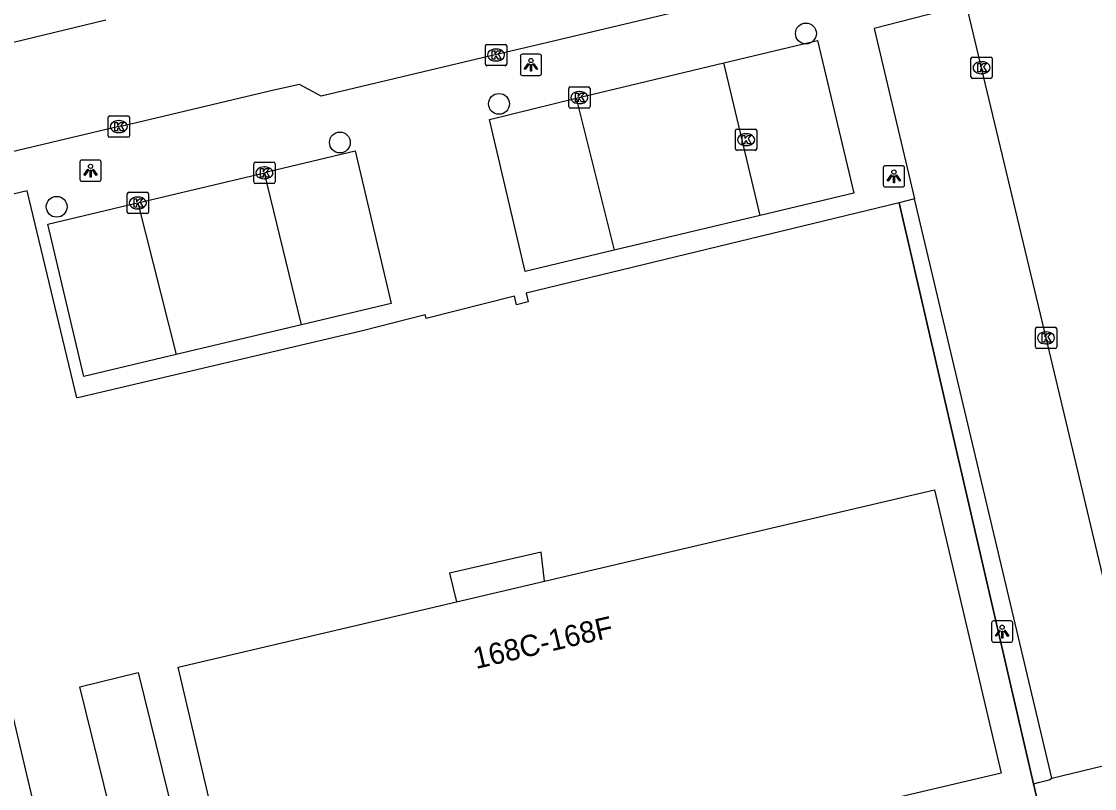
# Model space of a CAD drawing. Extents: x 158038 to 159242, y 380133 to 381214.
# Drawn here: x 158893.9 to 158944.2, y 381095.8 to 381131.8 of the extents above; entities that cross this region are included whole.
import ezdxf

# ---------------------------------------------------------------- set-up
doc = ezdxf.new("R2010")
doc.units = 0
for name, color, linetype in [('IMGEO_Berm_groen', 7, 'Continuous'), ('IMGEO_Boom', 7, 'Continuous'), ('IMGEO_Hek', 7, 'Continuous'), ('IMGEO_Kolk', 7, 'Continuous'), ('IMGEO_Lichtpunt', 7, 'Continuous'), ('IMGEO_Pand', 7, 'Continuous'), ('IMGEO_Pand_nummerreeks', 7, 'Continuous'), ('IMGEO_Pand_overbouw', 7, 'Continuous'), ('IMGEO_Parkeervlak_open', 7, 'Continuous'), ('IMGEO_Rijbaan_lokaal_open', 7, 'Continuous'), ('IMGEO_Voetpad_open', 7, 'Continuous')]:
    doc.layers.add(name, color=color, linetype=linetype)

msp = doc.modelspace()

# ---------------------------------------------------------------- linework, layer by layer
at = {"layer": 'IMGEO_Berm_groen'}
msp.add_lwpolyline([(158793.71, 381058.987), (158816.529, 381064.475), (158816.164, 381066.228), (158834.054, 381070.466), (158876.615, 381080.547), (158877.026, 381078.819), (158903.443, 381085.064), (158903.409, 381085.209), (158941.642, 381094.942), (158941.382, 381096.067)], dxfattribs=at)
at = {"layer": 'IMGEO_Boom'}
for centre in [(158930.7, 381131.271), (158916.296, 381127.967), (158908.832, 381126.157), (158895.541, 381123.14)]:
    msp.add_circle(centre, 0.489, dxfattribs=at)
at = {"layer": 'IMGEO_Hek'}
for points in [[(158935.076, 381123.331), (158941.382, 381096.067)], [(158917.029, 381118.946), (158912.873, 381117.9)], [(158941.382, 381096.067), (158941.642, 381094.942), (158903.409, 381085.209)]]:
    msp.add_lwpolyline(points, dxfattribs=at)
at = {"layer": 'IMGEO_Kolk'}
for p, q in [((158915.659, 381129.834), (158915.659, 381130.686)), ((158915.734, 381130.76), (158916.586, 381130.76)), ((158916.147, 381130.54), (158916.172, 381130.54)), ((158916.66, 381130.686), (158916.66, 381129.834)), ((158938.442, 381129.237), (158938.442, 381130.089)), ((158938.517, 381130.163), (158939.369, 381130.163)), ((158939.443, 381130.089), (158939.443, 381129.237)), ((158916.586, 381129.76), (158915.734, 381129.76)), ((158916.17, 381129.98), (158916.145, 381129.98)), ((158938.93, 381129.943), (158938.955, 381129.943)), ((158939.369, 381129.163), (158938.517, 381129.163)), ((158938.953, 381129.383), (158938.928, 381129.383)), ((158919.567, 381127.837), (158919.567, 381128.689)), ((158919.642, 381128.763), (158920.494, 381128.763)), ((158920.055, 381128.543), (158920.08, 381128.543)), ((158920.568, 381128.689), (158920.568, 381127.837)), ((158920.494, 381127.763), (158919.642, 381127.763)), ((158920.078, 381127.983), (158920.053, 381127.983)), ((158897.956, 381126.475), (158897.956, 381127.327)), ((158898.031, 381127.401), (158898.883, 381127.401)), ((158898.444, 381127.181), (158898.469, 381127.181)), ((158898.957, 381127.327), (158898.957, 381126.475)), ((158898.467, 381126.621), (158898.442, 381126.621)), ((158927.393, 381125.862), (158927.393, 381126.714)), ((158927.468, 381126.788), (158928.32, 381126.788)), ((158927.881, 381126.568), (158927.906, 381126.568)), ((158928.394, 381126.714), (158928.394, 381125.862)), ((158898.883, 381126.401), (158898.031, 381126.401)), ((158927.904, 381126.008), (158927.879, 381126.008)), ((158928.32, 381125.788), (158927.468, 381125.788)), ((158904.789, 381124.307), (158904.789, 381125.159)), ((158904.864, 381125.233), (158905.716, 381125.233)), ((158905.277, 381125.013), (158905.302, 381125.013)), ((158905.79, 381125.159), (158905.79, 381124.307)), ((158905.716, 381124.233), (158904.864, 381124.233)), ((158905.3, 381124.453), (158905.275, 381124.453)), ((158898.85, 381122.892), (158898.85, 381123.744)), ((158898.925, 381123.818), (158899.777, 381123.818)), ((158899.338, 381123.598), (158899.363, 381123.598)), ((158899.851, 381123.744), (158899.851, 381122.892)), ((158899.361, 381123.038), (158899.336, 381123.038)), ((158899.777, 381122.818), (158898.925, 381122.818)), ((158941.542, 381117.487), (158942.394, 381117.487)), ((158941.467, 381116.561), (158941.467, 381117.413)), ((158941.955, 381117.267), (158941.98, 381117.267)), ((158942.468, 381117.413), (158942.468, 381116.561)), ((158942.394, 381116.487), (158941.542, 381116.487)), ((158941.978, 381116.707), (158941.953, 381116.707))]:
    msp.add_line(p, q, dxfattribs=at)
for points in [[(158915.659, 381129.834), (158915.659, 381130.686)], [(158915.734, 381130.76), (158916.586, 381130.76)], [(158916.66, 381130.686), (158916.66, 381129.834)], [(158915.98, 381130.46), (158916.103, 381130.46), (158916.103, 381130.309), (158916.233, 381130.46), (158916.397, 381130.46), (158916.251, 381130.309), (158916.404, 381130.06), (158916.252, 381130.06), (158916.167, 381130.224), (158916.103, 381130.157), (158916.103, 381130.06), (158915.98, 381130.06), (158915.98, 381130.46)], [(158938.442, 381129.237), (158938.442, 381130.089)], [(158938.517, 381130.163), (158939.369, 381130.163)], [(158939.443, 381130.089), (158939.443, 381129.237)], [(158916.586, 381129.76), (158915.734, 381129.76)], [(158938.763, 381129.863), (158938.886, 381129.863), (158938.886, 381129.712), (158939.016, 381129.863), (158939.18, 381129.863), (158939.034, 381129.712), (158939.187, 381129.463), (158939.035, 381129.463), (158938.95, 381129.627), (158938.886, 381129.56), (158938.886, 381129.463), (158938.763, 381129.463), (158938.763, 381129.863)], [(158939.369, 381129.163), (158938.517, 381129.163)], [(158919.567, 381127.837), (158919.567, 381128.689)], [(158919.642, 381128.763), (158920.494, 381128.763)], [(158920.568, 381128.689), (158920.568, 381127.837)], [(158919.888, 381128.463), (158920.011, 381128.463), (158920.011, 381128.312), (158920.141, 381128.463), (158920.305, 381128.463), (158920.159, 381128.312), (158920.312, 381128.063), (158920.16, 381128.063), (158920.075, 381128.227), (158920.011, 381128.16), (158920.011, 381128.063), (158919.888, 381128.063), (158919.888, 381128.463)], [(158920.494, 381127.763), (158919.642, 381127.763)], [(158897.956, 381126.475), (158897.956, 381127.327)], [(158898.031, 381127.401), (158898.883, 381127.401)], [(158898.277, 381127.101), (158898.4, 381127.101), (158898.4, 381126.95), (158898.53, 381127.101), (158898.694, 381127.101), (158898.548, 381126.95), (158898.701, 381126.701), (158898.549, 381126.701), (158898.464, 381126.865), (158898.4, 381126.798), (158898.4, 381126.701), (158898.277, 381126.701), (158898.277, 381127.101)], [(158898.957, 381127.327), (158898.957, 381126.475)], [(158927.393, 381125.862), (158927.393, 381126.714)], [(158927.468, 381126.788), (158928.32, 381126.788)], [(158928.394, 381126.714), (158928.394, 381125.862)], [(158898.883, 381126.401), (158898.031, 381126.401)], [(158927.714, 381126.488), (158927.837, 381126.488), (158927.837, 381126.337), (158927.967, 381126.488), (158928.131, 381126.488), (158927.985, 381126.337), (158928.138, 381126.088), (158927.986, 381126.088), (158927.901, 381126.252), (158927.837, 381126.185), (158927.837, 381126.088), (158927.714, 381126.088), (158927.714, 381126.488)], [(158928.32, 381125.788), (158927.468, 381125.788)], [(158904.789, 381124.307), (158904.789, 381125.159)], [(158904.864, 381125.233), (158905.716, 381125.233)], [(158905.79, 381125.159), (158905.79, 381124.307)], [(158905.11, 381124.933), (158905.233, 381124.933), (158905.233, 381124.782), (158905.363, 381124.933), (158905.527, 381124.933), (158905.381, 381124.782), (158905.534, 381124.533), (158905.382, 381124.533), (158905.297, 381124.697), (158905.233, 381124.63), (158905.233, 381124.533), (158905.11, 381124.533), (158905.11, 381124.933)], [(158905.716, 381124.233), (158904.864, 381124.233)], [(158898.85, 381122.892), (158898.85, 381123.744)], [(158898.925, 381123.818), (158899.777, 381123.818)], [(158899.171, 381123.518), (158899.294, 381123.518), (158899.294, 381123.367), (158899.424, 381123.518), (158899.588, 381123.518), (158899.442, 381123.367), (158899.595, 381123.118), (158899.443, 381123.118), (158899.358, 381123.282), (158899.294, 381123.215), (158899.294, 381123.118), (158899.171, 381123.118), (158899.171, 381123.518)], [(158899.851, 381123.744), (158899.851, 381122.892)], [(158899.777, 381122.818), (158898.925, 381122.818)], [(158941.542, 381117.487), (158942.394, 381117.487)], [(158941.467, 381116.561), (158941.467, 381117.413)], [(158941.788, 381117.187), (158941.911, 381117.187), (158941.911, 381117.036), (158942.041, 381117.187), (158942.205, 381117.187), (158942.059, 381117.036), (158942.212, 381116.787), (158942.06, 381116.787), (158941.975, 381116.951), (158941.911, 381116.884), (158941.911, 381116.787), (158941.788, 381116.787), (158941.788, 381117.187)], [(158942.468, 381117.413), (158942.468, 381116.561)], [(158942.394, 381116.487), (158941.542, 381116.487)]]:
    msp.add_lwpolyline(points, dxfattribs=at)
for centre, start, end in [((158915.736, 381130.684), 91.552, 178.448), ((158915.736, 381130.684), 91.552, 178.448), ((158916.584, 381130.684), 1.552, 88.448), ((158916.584, 381130.684), 1.552, 88.448), ((158938.519, 381130.087), 91.552, 178.448), ((158938.519, 381130.087), 91.552, 178.448), ((158939.367, 381130.087), 1.552, 88.448), ((158939.367, 381130.087), 1.552, 88.448), ((158915.736, 381129.836), 181.552, 268.448), ((158915.736, 381129.836), 181.552, 268.448), ((158916.584, 381129.836), 271.552, 358.448), ((158916.584, 381129.836), 271.552, 358.448), ((158938.519, 381129.239), 181.552, 268.448), ((158938.519, 381129.239), 181.552, 268.448), ((158939.367, 381129.239), 271.552, 358.448), ((158939.367, 381129.239), 271.552, 358.448), ((158919.644, 381128.687), 91.552, 178.448), ((158919.644, 381128.687), 91.552, 178.448), ((158920.492, 381128.687), 1.552, 88.448), ((158920.492, 381128.687), 1.552, 88.448), ((158919.644, 381127.839), 181.552, 268.448), ((158919.644, 381127.839), 181.552, 268.448), ((158920.492, 381127.839), 271.552, 358.448), ((158920.492, 381127.839), 271.552, 358.448), ((158898.033, 381127.325), 91.552, 178.448), ((158898.033, 381127.325), 91.552, 178.448), ((158898.881, 381127.325), 1.552, 88.448), ((158898.881, 381127.325), 1.552, 88.448), ((158927.47, 381126.712), 91.552, 178.448), ((158927.47, 381126.712), 91.552, 178.448), ((158928.318, 381126.712), 1.552, 88.448), ((158928.318, 381126.712), 1.552, 88.448), ((158898.033, 381126.477), 181.552, 268.448), ((158898.033, 381126.477), 181.552, 268.448), ((158898.881, 381126.477), 271.552, 358.448), ((158898.881, 381126.477), 271.552, 358.448), ((158927.47, 381125.864), 181.552, 268.448), ((158927.47, 381125.864), 181.552, 268.448), ((158928.318, 381125.864), 271.552, 358.448), ((158928.318, 381125.864), 271.552, 358.448), ((158904.866, 381125.157), 91.552, 178.448), ((158904.866, 381125.157), 91.552, 178.448), ((158905.714, 381125.157), 1.552, 88.448), ((158905.714, 381125.157), 1.552, 88.448), ((158904.866, 381124.309), 181.552, 268.448), ((158904.866, 381124.309), 181.552, 268.448), ((158905.714, 381124.309), 271.552, 358.448), ((158905.714, 381124.309), 271.552, 358.448), ((158898.927, 381123.742), 91.552, 178.448), ((158898.927, 381123.742), 91.552, 178.448), ((158899.775, 381123.742), 1.552, 88.448), ((158899.775, 381123.742), 1.552, 88.448), ((158898.927, 381122.894), 181.552, 268.448), ((158898.927, 381122.894), 181.552, 268.448), ((158899.775, 381122.894), 271.552, 358.448), ((158899.775, 381122.894), 271.552, 358.448), ((158941.544, 381117.411), 91.552, 178.448), ((158941.544, 381117.411), 91.552, 178.448), ((158942.392, 381117.411), 1.552, 88.448), ((158942.392, 381117.411), 1.552, 88.448), ((158941.544, 381116.563), 181.552, 268.448), ((158941.544, 381116.563), 181.552, 268.448), ((158942.392, 381116.563), 271.552, 358.448), ((158942.392, 381116.563), 271.552, 358.448)]:
    msp.add_arc(centre, 0.0765, start, end, dxfattribs=at)
for centre, major_axis, ratio, start_param, end_param in [((158916.146, 381130.26), (-0.387, 0.002), 0.722429, 4.712389, 7.853982), ((158916.171, 381130.26), (-0.39, 0.002), 0.717154, 1.570796, 4.712389), ((158938.929, 381129.663), (-0.387, 0.002), 0.722429, 4.712389, 7.853982), ((158938.954, 381129.663), (-0.39, 0.002), 0.717154, 1.570796, 4.712389), ((158920.054, 381128.263), (-0.387, 0.002), 0.722429, 4.712389, 7.853982), ((158920.079, 381128.263), (-0.39, 0.002), 0.717154, 1.570796, 4.712389), ((158898.443, 381126.901), (-0.387, 0.002), 0.722429, 4.712389, 7.853982), ((158898.468, 381126.901), (-0.39, 0.002), 0.717154, 1.570796, 4.712389), ((158927.88, 381126.288), (-0.387, 0.002), 0.722429, 4.712389, 7.853982), ((158927.905, 381126.288), (-0.39, 0.002), 0.717154, 1.570796, 4.712389), ((158905.276, 381124.733), (-0.387, 0.002), 0.722429, 4.712389, 7.853982), ((158905.301, 381124.733), (-0.39, 0.002), 0.717154, 1.570796, 4.712389), ((158899.337, 381123.318), (-0.387, 0.002), 0.722429, 4.712389, 7.853982), ((158899.362, 381123.318), (-0.39, 0.002), 0.717154, 1.570796, 4.712389), ((158941.954, 381116.987), (-0.387, 0.002), 0.722429, 4.712389, 7.853982), ((158941.979, 381116.987), (-0.39, 0.002), 0.717154, 1.570796, 4.712389)]:
    msp.add_ellipse(centre, major_axis=major_axis, ratio=ratio, start_param=start_param, end_param=end_param, dxfattribs=at)
at = {"layer": 'IMGEO_Lichtpunt'}
for p, q in [((158917.299, 381130.203), (158917.299, 381129.396)), ((158917.299, 381130.203), (158917.299, 381129.396)), ((158918.201, 381130.298), (158917.393, 381130.298)), ((158918.201, 381130.298), (158917.393, 381130.298)), ((158918.295, 381129.396), (158918.295, 381130.203)), ((158918.295, 381129.396), (158918.295, 381130.203)), ((158917.393, 381129.302), (158918.201, 381129.302)), ((158917.393, 381129.302), (158918.201, 381129.302)), ((158896.63, 381125.237), (158896.63, 381124.43)), ((158896.63, 381125.237), (158896.63, 381124.43)), ((158897.532, 381125.332), (158896.724, 381125.332)), ((158897.532, 381125.332), (158896.724, 381125.332)), ((158897.626, 381124.43), (158897.626, 381125.237)), ((158897.626, 381124.43), (158897.626, 381125.237)), ((158935.232, 381125.065), (158934.424, 381125.065)), ((158935.232, 381125.065), (158934.424, 381125.065)), ((158934.33, 381124.97), (158934.33, 381124.163)), ((158934.33, 381124.97), (158934.33, 381124.163)), ((158935.326, 381124.163), (158935.326, 381124.97)), ((158935.326, 381124.163), (158935.326, 381124.97)), ((158896.724, 381124.336), (158897.532, 381124.336)), ((158896.724, 381124.336), (158897.532, 381124.336)), ((158934.424, 381124.069), (158935.232, 381124.069)), ((158934.424, 381124.069), (158935.232, 381124.069)), ((158939.41, 381103.613), (158939.41, 381102.806)), ((158939.41, 381103.613), (158939.41, 381102.806)), ((158940.312, 381103.708), (158939.504, 381103.708)), ((158940.312, 381103.708), (158939.504, 381103.708)), ((158940.406, 381102.806), (158940.406, 381103.613)), ((158940.406, 381102.806), (158940.406, 381103.613)), ((158939.504, 381102.712), (158940.312, 381102.712)), ((158939.504, 381102.712), (158940.312, 381102.712))]:
    msp.add_line(p, q, dxfattribs=at)
for points in [[(158917.673, 381129.867), (158917.712, 381129.839), (158917.524, 381129.577), (158917.486, 381129.604), (158917.673, 381129.867)], [(158917.775, 381129.819), (158917.822, 381129.819), (158917.822, 381129.497), (158917.775, 381129.497), (158917.775, 381129.819)], [(158917.885, 381129.839), (158917.923, 381129.866), (158918.11, 381129.604), (158918.071, 381129.576), (158917.885, 381129.839)], [(158897.004, 381124.901), (158897.043, 381124.873), (158896.855, 381124.611), (158896.817, 381124.638), (158897.004, 381124.901)], [(158897.106, 381124.853), (158897.153, 381124.853), (158897.153, 381124.531), (158897.106, 381124.531), (158897.106, 381124.853)], [(158897.216, 381124.873), (158897.254, 381124.9), (158897.441, 381124.638), (158897.402, 381124.61), (158897.216, 381124.873)], [(158934.704, 381124.634), (158934.743, 381124.606), (158934.555, 381124.344), (158934.517, 381124.371), (158934.704, 381124.634)], [(158934.806, 381124.586), (158934.853, 381124.586), (158934.853, 381124.264), (158934.806, 381124.264), (158934.806, 381124.586)], [(158934.916, 381124.606), (158934.954, 381124.633), (158935.141, 381124.371), (158935.102, 381124.343), (158934.916, 381124.606)], [(158939.784, 381103.277), (158939.823, 381103.249), (158939.635, 381102.987), (158939.597, 381103.014), (158939.784, 381103.277)], [(158939.886, 381103.229), (158939.933, 381103.229), (158939.933, 381102.907), (158939.886, 381102.907), (158939.886, 381103.229)], [(158939.996, 381103.249), (158940.034, 381103.276), (158940.221, 381103.014), (158940.182, 381102.986), (158939.996, 381103.249)]]:
    msp.add_lwpolyline(points, dxfattribs=at)
for centre in [(158917.798, 381130.001), (158897.129, 381125.035), (158934.829, 381124.768), (158939.909, 381103.411)]:
    msp.add_circle(centre, 0.0994, dxfattribs=at)
for centre, start, end in [((158917.393, 381130.203), 90, 180), ((158917.393, 381130.203), 90, 180), ((158918.201, 381130.203), 0, 90), ((158918.201, 381130.203), 0, 90), ((158917.393, 381129.396), 180, 270), ((158917.393, 381129.396), 180, 270), ((158918.201, 381129.396), 270, 0), ((158918.201, 381129.396), 270, 360), ((158896.724, 381125.237), 90, 180), ((158896.724, 381125.237), 90, 180), ((158897.532, 381125.237), 0, 90), ((158897.532, 381125.237), 0, 90), ((158934.424, 381124.97), 90, 180), ((158934.424, 381124.97), 90, 180), ((158935.232, 381124.97), 0, 90), ((158935.232, 381124.97), 0, 90), ((158896.724, 381124.43), 180, 270), ((158896.724, 381124.43), 180, 270), ((158897.532, 381124.43), 270, 0), ((158897.532, 381124.43), 270, 360), ((158934.424, 381124.163), 180, 270), ((158934.424, 381124.163), 180, 270), ((158935.232, 381124.163), 270, 0), ((158935.232, 381124.163), 270, 360), ((158939.504, 381103.613), 90, 180), ((158939.504, 381103.613), 90, 180), ((158940.312, 381103.613), 0, 90), ((158940.312, 381103.613), 0, 90), ((158939.504, 381102.806), 180, 270), ((158939.504, 381102.806), 180, 270), ((158940.312, 381102.806), 270, 0), ((158940.312, 381102.806), 270, 360)]:
    msp.add_arc(centre, 0.0946, start, end, dxfattribs=at)
at = {"layer": 'IMGEO_Pand'}
for points in [[(158876.751, 381092.239), (158873.324, 381106.822), (158872.18, 381111.689), (158876.215, 381112.637), (158876.287, 381112.403), (158878.01, 381112.786), (158877.868, 381113.468), (158878.058, 381113.512), (158878.178, 381112.826), (158881.388, 381113.601), (158881.241, 381114.258), (158881.427, 381114.299), (158881.557, 381113.614), (158883.308, 381114.043), (158883.229, 381114.388), (158889.628, 381115.921), (158890.572, 381112.02), (158890.46, 381111.985), (158895.457, 381090.858)], [(158914.309, 381104.605), (158918.428, 381105.582), (158936.738, 381109.862), (158939.861, 381096.569), (158920.392, 381091.982), (158917.258, 381091.246), (158904.367, 381088.222), (158901.248, 381101.544), (158914.309, 381104.605)], [(158899.364, 381101.296), (158901.885, 381091.082), (158899.149, 381090.407), (158896.628, 381100.621), (158899.364, 381101.296)]]:
    msp.add_lwpolyline(points, dxfattribs=at)
at = {"layer": 'IMGEO_Pand_overbouw'}
msp.add_lwpolyline([(158918.428, 381105.582), (158918.278, 381106.935), (158913.969, 381105.956), (158914.309, 381104.605)], close=True, dxfattribs=at)
at = {"layer": 'IMGEO_Parkeervlak_open'}
msp.add_lwpolyline([(158942.243, 381096.33), (158946.633, 381097.392)], dxfattribs=at)
at = {"layer": 'IMGEO_Rijbaan_lokaal_open'}
for points in [[(158943.485, 381136.729), (158936.428, 381135.068), (158931.236, 381133.851), (158927.039, 381132.858), (158918.261, 381130.766), (158915.915, 381130.226), (158907.953, 381128.325), (158906.931, 381128.883), (158905.731, 381128.613), (158898.688, 381126.943), (158898.457, 381126.903), (158894.045, 381125.862), (158880.12, 381122.55), (158879.879, 381122.483), (158873.528, 381121), (158871.343, 381120.485), (158866.932, 381119.445), (158861.82, 381118.239), (158843.751, 381114.022)], [(158946.633, 381097.392), (158945.553, 381101.94), (158941.969, 381116.987), (158938.945, 381129.663), (158938.232, 381132.612)], [(158892.02, 381130.51), (158897.848, 381131.907)], [(158919.922, 381128.235), (158926.852, 381129.885)], [(158928.557, 381122.736), (158926.852, 381129.885)], [(158919.922, 381128.235), (158921.697, 381121.103)], [(158899.351, 381123.319), (158905.289, 381124.734)], [(158907.031, 381117.599), (158905.289, 381124.734)], [(158899.351, 381123.319), (158901.144, 381116.203)], [(158928.557, 381122.736), (158921.697, 381121.103)], [(158907.031, 381117.599), (158901.144, 381116.203)]]:
    msp.add_lwpolyline(points, dxfattribs=at)
at = {"layer": 'IMGEO_Voetpad_open'}
for points in [[(158938.232, 381132.612), (158933.904, 381131.506), (158935.8, 381123.507)], [(158926.852, 381129.885), (158931.244, 381130.941), (158932.946, 381123.78), (158928.557, 381122.736)], [(158921.697, 381121.103), (158917.52, 381120.109), (158915.855, 381127.242), (158919.922, 381128.235)], [(158905.289, 381124.734), (158905.482, 381124.796), (158909.543, 381125.761), (158911.231, 381118.595), (158907.031, 381117.599)], [(158935.076, 381123.331), (158917.576, 381119.084), (158917.672, 381118.676), (158917.126, 381118.535), (158917.029, 381118.946), (158912.873, 381117.9), (158912.826, 381118.066), (158909.83, 381117.305), (158896.589, 381114.197), (158896.486, 381114.173), (158894.157, 381123.882), (158874.061, 381119.125), (158867.783, 381117.637), (158831.385, 381108.974)], [(158935.8, 381123.507), (158935.076, 381123.331)], [(158942.243, 381096.33), (158935.8, 381123.507)], [(158901.144, 381116.203), (158896.82, 381115.177), (158895.12, 381122.32), (158899.186, 381123.293), (158899.351, 381123.319)], [(158941.382, 381096.067), (158935.076, 381123.331)], [(158941.382, 381096.067), (158941.683, 381096.141), (158942.115, 381096.247), (158942.243, 381096.33)]]:
    msp.add_lwpolyline(points, dxfattribs=at)

# ---------------------------------------------------------------- texts
at = {"layer": 'IMGEO_Pand_nummerreeks'}
msp.add_text('168C-168F', height=1, rotation=13.1907, dxfattribs=at).set_placement((158915.211, 381101.448))

doc.saveas('drawing.dxf')
